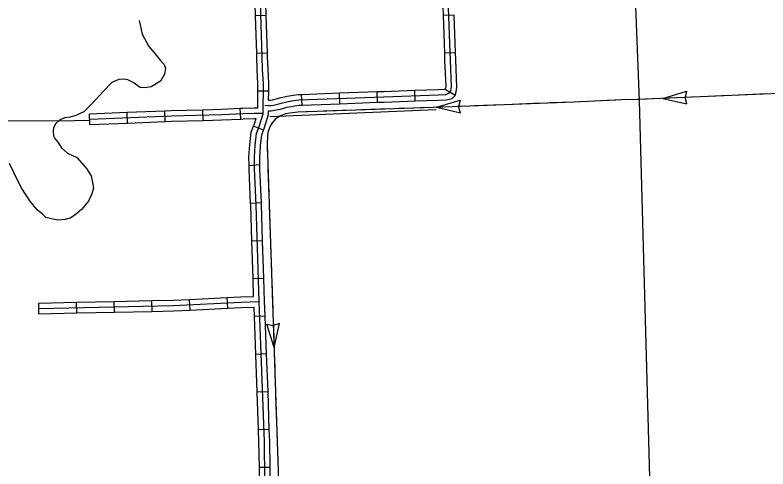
# Model space of a CAD drawing. Extents: x 1164457 to 1439835, y 1590918 to 1773502.
# Drawn here: x 1331207 to 1341737, y 1651009 to 1657351 of the extents above; entities that cross this region are included whole.
import ezdxf

# ---------------------------------------------------------------- set-up
doc = ezdxf.new("R2010")
doc.units = 0
for name, color, linetype in [('Level 32', 7, 'Continuous'), ('Level 35', 7, 'Continuous'), ('Level 43', 7, 'Continuous'), ('Level 5', 7, 'Continuous')]:
    doc.layers.add(name, color=color, linetype=linetype)

msp = doc.modelspace()

# ---------------------------------------------------------------- linework, layer by layer
at = {"layer": 'Level 32'}
for p, q in [((1334720, 1657346), (1334570, 1657342)), ((1337349, 1657351), (1337199, 1657346)), ((1334737, 1656819), (1334587, 1656814)), ((1337367, 1656823), (1337217, 1656818)), ((1334755, 1656289), (1334605, 1656289)), ((1335748, 1656112), (1335743, 1656262)), ((1336276, 1656132), (1336271, 1656282)), ((1336804, 1656151), (1336798, 1656301)), ((1337363, 1656225), (1337215, 1656316)), ((1335221, 1656093), (1335215, 1656243)), ((1334365, 1655898), (1334357, 1656048)), ((1332254, 1655820), (1332248, 1655970)), ((1332781, 1655842), (1332775, 1655992)), ((1333309, 1655863), (1333303, 1656013)), ((1333836, 1655878), (1333832, 1656028)), ((1334683, 1655743), (1334544, 1655799)), ((1334630, 1655256), (1334480, 1655245)), ((1334652, 1654726), (1334502, 1654720)), ((1334669, 1654198), (1334519, 1654193)), ((1334686, 1653670), (1334536, 1653665)), ((1331542, 1653177), (1331539, 1653327)), ((1332070, 1653188), (1332067, 1653338)), ((1332598, 1653199), (1332595, 1653349)), ((1333126, 1653211), (1333122, 1653361)), ((1333655, 1653228), (1333648, 1653378)), ((1334183, 1653254), (1334175, 1653404)), ((1334705, 1653143), (1334555, 1653137)), ((1334726, 1652615), (1334576, 1652610)), ((1334745, 1652087), (1334595, 1652082)), ((1334763, 1651560), (1334613, 1651554)), ((1334775, 1651030), (1334625, 1651028))]:
    msp.add_line(p, q, dxfattribs=at)
for points in [[(1337295, 1656721), (1337288, 1656951), (1337183, 1659886)], [(1334622, 1655792), (1334679, 1655972), (1334680, 1656398), (1334670, 1656591), (1334663, 1656769), (1334589, 1659175)], [(1334570, 1657342), (1334554, 1657869)], [(1334720, 1657346), (1334704, 1657874)], [(1337199, 1657346), (1337180, 1657873)], [(1334587, 1656814), (1334570, 1657342)], [(1334737, 1656819), (1334720, 1657346)], [(1337217, 1656818), (1337213, 1656949), (1337199, 1657346)], [(1337367, 1656823), (1337363, 1656954), (1337349, 1657351)], [(1334605, 1656289), (1334605, 1656396), (1334595, 1656588), (1334588, 1656766), (1334587, 1656814)], [(1334755, 1656289), (1334755, 1656399), (1334745, 1656594), (1334738, 1656772), (1334737, 1656819)], [(1337231, 1656325), (1337238, 1656356), (1337220, 1656718), (1337217, 1656818)], [(1337375, 1656279), (1337388, 1656344), (1337370, 1656724), (1337367, 1656823)], [(1334699, 1656093), (1334745, 1656085), (1334782, 1656087), (1334823, 1656094), (1334897, 1656111), (1334949, 1656125), (1334992, 1656135), (1335028, 1656144), (1335107, 1656157), (1335175, 1656166), (1336366, 1656210), (1337126, 1656238), (1337231, 1656242), (1337248, 1656244), (1337249, 1656249), (1337297, 1656275), (1337313, 1656350), (1337295, 1656721)], [(1334604, 1656054), (1334605, 1656289)], [(1334754, 1656161), (1334755, 1656289)], [(1335215, 1656243), (1335743, 1656262)], [(1335743, 1656262), (1336271, 1656282)], [(1336271, 1656282), (1336363, 1656285), (1336798, 1656301)], [(1336798, 1656301), (1337124, 1656313), (1337215, 1656316), (1337231, 1656325)], [(1336804, 1656151), (1337129, 1656163), (1337237, 1656167), (1337320, 1656184), (1337363, 1656225), (1337375, 1656279)], [(1334754, 1656161), (1334774, 1656162), (1334808, 1656168), (1334879, 1656183), (1334930, 1656198), (1334975, 1656208), (1335013, 1656217), (1335096, 1656232), (1335169, 1656241), (1335215, 1656243)], [(1336276, 1656132), (1336369, 1656135), (1336804, 1656151)], [(1333832, 1656028), (1334094, 1656035), (1334357, 1656048)], [(1334357, 1656048), (1334393, 1656050), (1334550, 1656054), (1334604, 1656054)], [(1334754, 1656011), (1334790, 1656012), (1334838, 1656020), (1334915, 1656038), (1334968, 1656052), (1335009, 1656062), (1335043, 1656070), (1335118, 1656083), (1335182, 1656091), (1335221, 1656093)], [(1335221, 1656093), (1335748, 1656112)], [(1335748, 1656112), (1336276, 1656132)], [(1332248, 1655970), (1332775, 1655992)], [(1332251, 1655895), (1333395, 1655942), (1334097, 1655960), (1334396, 1655975), (1334551, 1655979), (1334659, 1655978), (1334679, 1655972)], [(1332775, 1655992), (1333303, 1656013)], [(1333303, 1656013), (1333392, 1656017), (1333832, 1656028)], [(1334683, 1655743), (1334693, 1655766), (1334754, 1655960), (1334754, 1656011)], [(1332254, 1655820), (1332781, 1655842)], [(1332781, 1655842), (1333309, 1655863)], [(1333309, 1655863), (1333397, 1655867), (1333836, 1655878)], [(1333836, 1655878), (1334100, 1655885), (1334365, 1655898)], [(1334365, 1655898), (1334398, 1655900), (1334551, 1655904), (1334579, 1655904)], [(1334544, 1655799), (1334552, 1655817), (1334579, 1655904)], [(1334480, 1655245), (1334480, 1655251), (1334479, 1655369), (1334490, 1655537), (1334510, 1655715), (1334544, 1655799)], [(1334699, 1650816), (1334701, 1650827), (1334702, 1650851), (1334694, 1651391), (1334646, 1652744), (1334621, 1653350), (1334578, 1654700), (1334558, 1655200), (1334555, 1655253), (1334554, 1655367), (1334564, 1655531), (1334583, 1655696), (1334622, 1655792)], [(1334630, 1655256), (1334630, 1655256), (1334629, 1655365), (1334639, 1655524), (1334657, 1655678), (1334683, 1655743)], [(1334502, 1654720), (1334483, 1655196), (1334480, 1655245)], [(1334652, 1654726), (1334633, 1655204), (1334630, 1655256)], [(1334519, 1654193), (1334503, 1654698), (1334502, 1654720)], [(1334669, 1654198), (1334653, 1654703), (1334652, 1654726)], [(1334536, 1653665), (1334519, 1654193)], [(1334686, 1653670), (1334669, 1654198)], [(1334544, 1653420), (1334536, 1653665)], [(1334705, 1653143), (1334696, 1653353), (1334686, 1653670)], [(1334175, 1653404), (1334361, 1653413), (1334544, 1653420)], [(1331539, 1653327), (1332067, 1653338)], [(1331540, 1653252), (1333421, 1653292), (1334365, 1653338), (1334610, 1653348)], [(1332067, 1653338), (1332595, 1653349)], [(1332595, 1653349), (1333122, 1653361)], [(1333122, 1653361), (1333419, 1653367), (1333648, 1653378)], [(1333648, 1653378), (1334175, 1653404)], [(1332070, 1653188), (1332598, 1653199)], [(1332598, 1653199), (1333126, 1653211)], [(1333126, 1653211), (1333424, 1653217), (1333655, 1653228)], [(1333655, 1653228), (1334183, 1653254)], [(1334183, 1653254), (1334368, 1653263), (1334550, 1653270)], [(1334555, 1653137), (1334550, 1653270)], [(1331542, 1653177), (1332070, 1653188)], [(1334576, 1652610), (1334571, 1652741), (1334555, 1653137)], [(1334726, 1652615), (1334721, 1652747), (1334705, 1653143)], [(1334595, 1652082), (1334576, 1652610)], [(1334745, 1652087), (1334726, 1652615)], [(1334613, 1651554), (1334595, 1652082)], [(1334763, 1651560), (1334745, 1652087)], [(1334625, 1651028), (1334619, 1651389), (1334613, 1651554)], [(1334775, 1651030), (1334769, 1651393), (1334763, 1651560)], [(1334446, 1650635), (1334635, 1650633), (1334745, 1650701), (1334772, 1650799), (1334776, 1650819), (1334777, 1650850), (1334775, 1651030)], [(1334447, 1650785), (1334593, 1650784), (1334616, 1650798), (1334626, 1650833), (1334626, 1650836), (1334627, 1650852), (1334625, 1651028)]]:
    msp.add_lwpolyline(points, dxfattribs=at)
at = {"layer": 'Level 35'}
msp.add_lwpolyline([(1332944, 1657275), (1332957, 1657214), (1332984, 1657085), (1333077, 1656914), (1333162, 1656813), (1333238, 1656723), (1333294, 1656659), (1333312, 1656608), (1333296, 1656526), (1333241, 1656427), (1333111, 1656348), (1333021, 1656335), (1332958, 1656338), (1332861, 1656408), (1332783, 1656448), (1332722, 1656456), (1332657, 1656451), (1332562, 1656410), (1332445, 1656288), (1332341, 1656174), (1332260, 1656089), (1332171, 1655999), (1332056, 1655949), (1331980, 1655925), (1331899, 1655914), (1331827, 1655882), (1331780, 1655834), (1331744, 1655776), (1331739, 1655728), (1331746, 1655665), (1331762, 1655626), (1331807, 1655573), (1331857, 1655494), (1331939, 1655422), (1332070, 1655361), (1332205, 1655207), (1332273, 1655103), (1332292, 1655012), (1332303, 1654933), (1332282, 1654851), (1332234, 1654750), (1332138, 1654632), (1332044, 1654554), (1331976, 1654511), (1331906, 1654494), (1331809, 1654485), (1331715, 1654504), (1331637, 1654524), (1331592, 1654567), (1331517, 1654628), (1331414, 1654753), (1331302, 1654927), (1331252, 1655026), (1331129, 1655279)], dxfattribs=at)
at = {"layer": 'Level 43'}
for p, q in [((1340269, 1656186), (1340596, 1656289)), ((1340596, 1656289), (1340577, 1656200)), ((1337103, 1656063), (1337432, 1656163)), ((1337431, 1656164), (1337411, 1656075)), ((1340269, 1656186), (1340604, 1656111)), ((1340604, 1656111), (1340577, 1656198)), ((1337103, 1656063), (1337438, 1655986)), ((1337438, 1655986), (1337411, 1656073)), ((1334829, 1652705), (1334729, 1653033)), ((1334729, 1653033), (1334818, 1653012)), ((1334906, 1653039), (1334819, 1653012)), ((1334829, 1652705), (1334906, 1653039))]:
    msp.add_line(p, q, dxfattribs=at)
for points in [[(1342553, 1656285), (1339909, 1656170), (1339686, 1656166), (1339021, 1656135), (1337323, 1656071), (1335162, 1655995), (1335050, 1655979), (1334991, 1655969), (1334919, 1655943), (1334874, 1655915), (1334841, 1655886), (1334806, 1655849), (1334780, 1655806), (1334762, 1655759), (1334741, 1655709), (1334739, 1655660), (1334732, 1655541)], [(1339609, 1656163), (1339214, 1656144)], [(1339939, 1656171), (1339909, 1656170), (1339741, 1656167)], [(1340137, 1656180), (1339939, 1656171)], [(1340665, 1656203), (1340269, 1656186)], [(1341192, 1656226), (1340797, 1656209)], [(1341720, 1656249), (1341324, 1656231)], [(1336774, 1656052), (1336576, 1656045)], [(1336972, 1656058), (1336774, 1656052)], [(1337499, 1656077), (1337323, 1656071), (1337103, 1656063)], [(1338027, 1656098), (1337631, 1656082)], [(1338554, 1656118), (1338159, 1656103)], [(1339082, 1656138), (1339021, 1656135), (1338686, 1656123)], [(1335389, 1656003), (1335162, 1655995), (1335050, 1655979), (1334995, 1655969)], [(1335916, 1656021), (1335520, 1656008)], [(1336444, 1656040), (1336048, 1656026)], [(1334875, 1655916), (1334874, 1655915), (1334841, 1655886), (1334806, 1655849), (1334780, 1655806), (1334762, 1655759), (1334741, 1655709), (1334739, 1655660), (1334733, 1655564)], [(1334732, 1655541), (1334893, 1650838), (1334895, 1650788), (1334900, 1650754), (1334902, 1650745)], [(1334732, 1655541), (1334738, 1655343)], [(1334743, 1655211), (1334757, 1654815)], [(1334761, 1654683), (1334775, 1654288)], [(1334779, 1654156), (1334793, 1653760)], [(1334797, 1653628), (1334811, 1653232)], [(1334815, 1653100), (1334829, 1652705)], [(1334834, 1652573), (1334840, 1652375)], [(1334840, 1652375), (1334847, 1652177)], [(1334852, 1652045), (1334865, 1651649)], [(1334870, 1651517), (1334883, 1651122)]]:
    msp.add_lwpolyline(points, dxfattribs=at)
at = {"layer": 'Level 5'}
for points in [[(1339736, 1661316), (1339936, 1656154)], [(1339936, 1656154), (1340082, 1650891)], [(1334771, 1655935), (1337095, 1656033)], [(1329961, 1655870), (1332039, 1655879), (1332238, 1655883)]]:
    msp.add_lwpolyline(points, dxfattribs=at)

doc.saveas('drawing.dxf')
